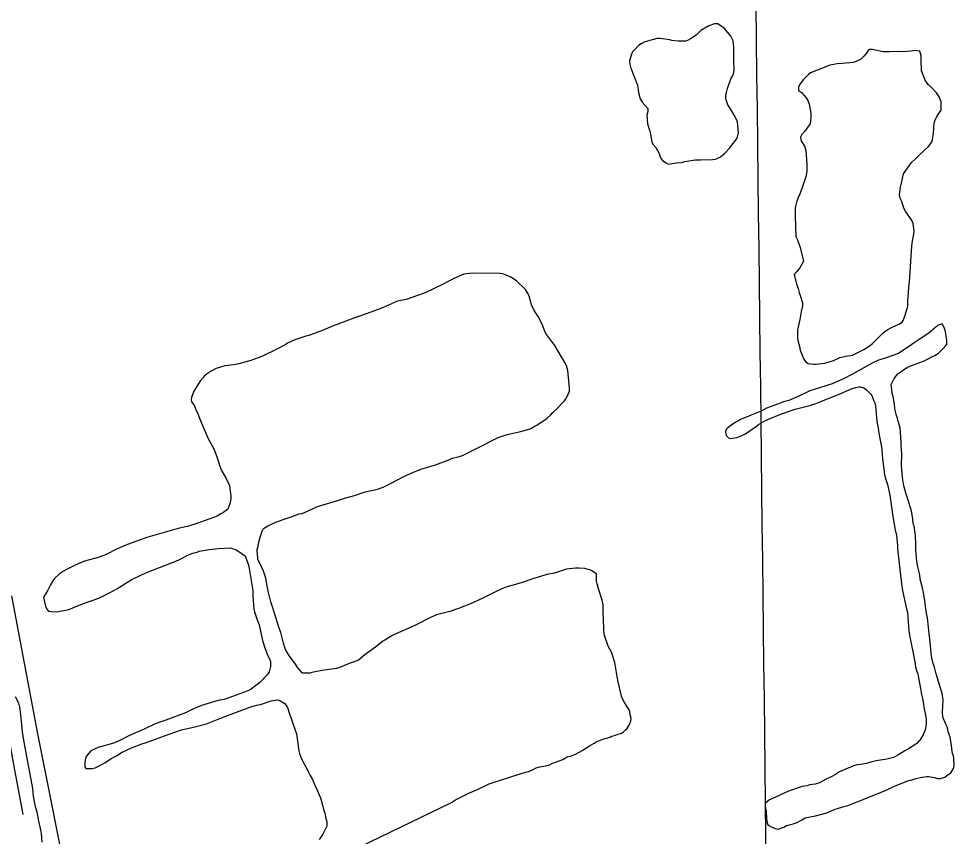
# Model space of a CAD drawing. Extents: x 3694830 to 3732949, y 415201 to 440970.
# Drawn here: x 3708495 to 3709773, y 431346 to 432463 of the extents above; entities that cross this region are included whole.
import ezdxf

# ---------------------------------------------------------------- set-up
doc = ezdxf.new("R2010")
doc.units = 0
for name, color, linetype in [('V-GRID-MAJR', 7, 'Continuous'), ('V-ROAD-CNTR', 7, 'Continuous'), ('V-SITE-VEGE', 7, 'Continuous'), ('V-TOPO-SHOR', 7, 'Continuous')]:
    doc.layers.add(name, color=color, linetype=linetype)

msp = doc.modelspace()

# ---------------------------------------------------------------- linework, layer by layer
at = {"layer": 'V-GRID-MAJR'}
msp.add_spline([(3709640.947, 420742.549), (3709569.5810000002, 426799.866), (3709498.1780000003, 432860.268), (3709426.776, 438920.675), (3709426.74, 438923.75200000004)], degree=3, dxfattribs=at)
at = {"layer": 'V-ROAD-CNTR'}
msp.add_lwpolyline([(3708482.2286922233, 431474.36315801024), (3708487.7800041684, 431444.4634947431), (3708500.680951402, 431376.0804304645)], dxfattribs=at)
at = {"layer": 'V-SITE-VEGE'}
msp.add_lwpolyline([(3709340.702, 432372.528), (3709342.011, 432362.384), (3709344.001, 432353.93), (3709347.024, 432349.521), (3709354.4220000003, 432340.702), (3709354.741, 432336.645), (3709353.369, 432331.582), (3709354.332, 432319.749), (3709357, 432311.291), (3709358.327, 432305.878), (3709359.974, 432295.39), (3709361.651, 432292.007), (3709365.346, 432287.26), (3709370.378, 432278.451), (3709370.707, 432276.422), (3709373.052, 432271.68), (3709374.734, 432269.647), (3709379.454, 432266.583), (3709382.821, 432264.879), (3709393.307, 432266.52400000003), (3709400.7430000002, 432267.169), (3709405.142, 432268.166), (3709419.347, 432270.468), (3709422.0530000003, 432270.79600000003), (3709426.784, 432270.775), (3709443.006, 432271.043), (3709447.065, 432271.70300000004), (3709451.126, 432273.374), (3709453.836, 432274.716), (3709459.603, 432279.76), (3709466.7320000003, 432287.163), (3709475.5670000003, 432298.618), (3709477.273, 432301.989), (3709478.647, 432307.391), (3709477.021, 432322.606), (3709473.6750000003, 432330.055), (3709467.631, 432340.219), (3709463.941, 432345.98), (3709461.272, 432353.764), (3709461.29, 432358.495), (3709461.985, 432362.54600000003), (3709463.359, 432367.951), (3709468.147, 432381.109), (3709469.509, 432383.468), (3709471.555, 432387.515), (3709472.589, 432392.58), (3709471.973, 432406.441), (3709472.049, 432424.351), (3709471.412, 432433.141), (3709468.059, 432439.575), (3709459.316, 432450.09), (3709450.219, 432456.211), (3709445.826, 432456.232), (3709438.042, 432453.897), (3709427.199, 432447.52400000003), (3709420.75, 432440.792), (3709412.9560000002, 432435.75800000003), (3709408.892, 432433.74700000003), (3709406.523, 432432.741), (3709396.045, 432432.786), (3709387.6010000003, 432433.837), (3709384.562, 432434.525), (3709371.3910000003, 432436.61), (3709366.9960000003, 432436.29000000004), (3709362.597, 432434.957), (3709360.568, 432434.62700000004), (3709354.139, 432432.629), (3709349.4020000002, 432431.295), (3709345.677, 432429.284), (3709341.947, 432426.935), (3709336.176, 432420.87700000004), (3709333.8000000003, 432418.18200000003), (3709331.752, 432413.797), (3709329.69, 432405.695), (3709329.68, 432402.992), (3709330.341, 432399.61100000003), (3709331.339, 432395.885)], close=True, dxfattribs=at)
for points in [[(3709703.823, 432251.342), (3709715.042, 432266.841), (3709719.793, 432271.55100000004), (3709725.9, 432277.26900000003), (3709738.4560000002, 432289.38300000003), (3709742.536, 432295.112), (3709743.56, 432297.811), (3709744.953, 432306.929), (3709745.323, 432314.363), (3709745.3340000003, 432317.066), (3709746.714, 432323.818), (3709750.1240000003, 432330.564), (3709755.2260000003, 432338.652), (3709755.275, 432349.805), (3709752.6, 432356.574), (3709749.2430000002, 432362.335), (3709742.1780000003, 432369.462), (3709737.463, 432373.538), (3709733.771, 432379.299), (3709728.757, 432392.162), (3709728.147, 432407.03500000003), (3709728.169, 432412.779), (3709726.506, 432418.87), (3709719.412, 432419.91500000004), (3709714.001, 432418.923), (3709704.198, 432418.291), (3709697.103, 432418.657), (3709684.936, 432418.37200000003), (3709681.895, 432418.385), (3709676.146, 432418.071), (3709661.628, 432421.17600000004), (3709657.573, 432421.193), (3709655.539, 432420.18700000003), (3709652.819, 432415.808), (3709649.762, 432412.102), (3709645.0100000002, 432407.727), (3709635.528, 432403.375)], [(3709635.528, 432403.375), (3709620.318, 432402.427), (3709613.215, 432401.782), (3709603.407, 432399.795), (3709597.99, 432397.452), (3709591.9, 432395.451), (3709576.667, 432389.43200000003), (3709573.953, 432387.079), (3709567.164, 432380.351), (3709562.7460000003, 432374.621), (3709560.7, 432370.574), (3709560.34, 432365.17), (3709564.3850000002, 432362.45), (3709570.774, 432355.325), (3709573.126, 432351.597), (3709575.131, 432346.518), (3709577.4450000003, 432334.343), (3709577.42, 432328.598), (3709576.3680000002, 432319.81200000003), (3709569.228, 432309.708), (3709565.153, 432304.995), (3709563.111, 432301.62200000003), (3709563.772, 432298.241), (3709564.774, 432295.531), (3709568.464, 432289.09500000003), (3709570.467, 432283.342), (3709572.077, 432264.748), (3709572.036, 432254.608), (3709570.3140000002, 432247.518), (3709568.599, 432241.782), (3709566.545, 432235.707), (3709562.1010000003, 432223.561), (3709561.077, 432221.199), (3709558.343, 432214.113), (3709555.9390000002, 432204.998), (3709555.892, 432194.184), (3709556.785, 432165.793), (3709559.132, 432161.389), (3709562.804, 432150.896), (3709567.117, 432131.954), (3709562.347, 432122.848), (3709558.271, 432118.134), (3709554.536, 432114.09500000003), (3709557.858, 432100.56200000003), (3709559.861, 432094.809), (3709561.528, 432089.39400000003), (3709563.864, 432082.625), (3709565.859, 432075.183), (3709566.181, 432071.126), (3709564.12, 432063.362), (3709562.384, 432052.555), (3709560.657, 432044.113), (3709558.941, 432038.374), (3709559.234, 432026.88300000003), (3709559.558, 432023.84), (3709561.8880000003, 432015.719), (3709562.881, 432010.64400000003), (3709566.222, 432001.506), (3709567.559, 431998.45900000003), (3709570.248, 431995.069), (3709573.617, 431992.35000000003), (3709581.3850000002, 431991.303), (3709583.751, 431991.293), (3709588.486, 431991.94800000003), (3709596.6, 431992.58900000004), (3709608.1070000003, 431996.59500000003), (3709612.507, 431998.266), (3709616.912, 432000.613), (3709627.396, 432002.598), (3709631.793, 432003.253), (3709634.5, 432003.919), (3709649.739, 432011.625), (3709655.498, 432014.98), (3709661.6010000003, 432019.686), (3709676.535, 432034.489), (3709682.636, 432038.86), (3709688.395, 432041.876), (3709697.54, 432046.23), (3709702.2830000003, 432048.913), (3709703.643, 432051.275), (3709706.375, 432058.36100000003), (3709709.809, 432070.849), (3709709.838, 432077.27), (3709710.54, 432083.35000000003), (3709711.269, 432095.851), (3709712.68, 432110.04000000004), (3709714.866, 432146.529), (3709715.924, 432157.001), (3709718.003, 432169.16000000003), (3709718.359, 432173.213), (3709717.389, 432183.692), (3709714.7060000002, 432188.435), (3709706.981, 432199.62200000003), (3709705.3030000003, 432202.67100000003), (3709703.966, 432206.056), (3709701.636, 432213.501), (3709699.288, 432218.242), (3709698.631, 432222.977), (3709700.028, 432233.108), (3709701.0640000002, 432238.853), (3709703.823, 432251.342)], [(3708864.909, 431592.199), (3708859.875, 431600.67), (3708858.8710000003, 431603.039), (3708856.536, 431610.146), (3708855.205, 431615.559), (3708853.219, 431624.693), (3708850.88, 431630.78500000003), (3708848.543, 431637.892), (3708841.879, 431659.88800000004), (3708839.542, 431666.656), (3708835.549, 431681.205), (3708833.245, 431695.748), (3708832.583, 431699.12700000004), (3708829.583, 431708.605), (3708826.5640000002, 431714.364), (3708821.878, 431724.86), (3708821.551, 431726.89), (3708820.576, 431736.358), (3708820.924, 431738.38300000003), (3708821.61, 431740.74700000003), (3708823.676, 431750.19800000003), (3708825.393, 431756.275), (3708826.083, 431759.314), (3708827.789, 431763.36100000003), (3708829.495, 431767.072), (3708831.528, 431768.41500000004), (3708835.254, 431770.42600000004), (3708846.09, 431775.45), (3708849.1350000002, 431776.451), (3708856.244, 431779.124), (3708867.073, 431782.79600000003), (3708878.2430000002, 431786.8), (3708881.964, 431787.46400000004), (3708885.35, 431788.80100000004), (3708902.281, 431796.501), (3708909.049, 431798.838), (3708911.079, 431799.168), (3708925.968, 431803.835), (3708931.043, 431805.164), (3708941.873, 431808.836), (3708953.716, 431812.164), (3708968.267, 431816.83400000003), (3708983.1520000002, 431820.15), (3708986.535, 431821.14900000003), (3708992.966, 431823.488), (3709002.788, 431828.178), (3709022.095, 431838.233), (3709031.237, 431842.588), (3709044.44, 431847.939), (3709064.404, 431853.938), (3709080.315, 431859.95300000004), (3709087.764, 431862.961), (3709095.542, 431864.618), (3709101.2970000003, 431866.621), (3709107.7320000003, 431869.635), (3709133.131, 431882.37), (3709140.2460000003, 431886.39400000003), (3709150.068, 431891.42), (3709162.25, 431895.088), (3709166.311, 431896.083), (3709178.824, 431898.733), (3709182.549, 431899.733), (3709193.713, 431903.063), (3709199.472, 431906.08), (3709202.859, 431908.09500000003), (3709217.095, 431917.831), (3709221.506, 431921.87), (3709224.9, 431925.235), (3709229.311, 431929.271), (3709240.174, 431940.715), (3709242.2120000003, 431943.07300000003), (3709243.916, 431946.446), (3709247.33, 431954.544), (3709247.35, 431959.272), (3709245.7430000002, 431978.204), (3709245.423, 431982.939), (3709243.4220000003, 431989.03), (3709242.419, 431991.401), (3709227.319, 432016.811), (3709215.223, 432033.422), (3709213.2120000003, 432037.485), (3709210.541, 432044.93200000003), (3709204.846, 432056.44800000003), (3709202.829, 432059.159), (3709199.134, 432064.583), (3709195.452, 432072.371), (3709192.791, 432082.859), (3709191.122, 432087.598), (3709187.43, 432093.359), (3709174.9760000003, 432105.239), (3709167.562, 432110.341), (3709157.781, 432114.43700000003), (3709152.714, 432115.473), (3709114.865, 432115.635), (3709110.808, 432115.316), (3709103.032, 432114.335), (3709089.486, 432108.309), (3709081.698, 432104.287), (3709074.923, 432100.93700000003), (3709050.202, 432088.876), (3709041.061, 432085.536)], [(3709041.061, 432085.536), (3709024.143, 432079.863), (3709012.639, 432077.544), (3708991.985, 432068.509), (3708977.43, 432062.825), (3708953.061, 432054.482), (3708923.611, 432043.115), (3708911.085, 432037.764), (3708891.453, 432030.75), (3708887.394, 432029.75200000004), (3708877.578, 432026.416), (3708872.163, 432024.749), (3708862.343, 432020.059), (3708859.971, 432018.38), (3708846.759, 432011.33900000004), (3708828.1350000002, 432002.295), (3708822.04, 431999.954), (3708812.2260000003, 431996.618), (3708795.645, 431991.956), (3708788.543, 431990.635), (3708776.708, 431988.99700000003), (3708764.866, 431985.667), (3708757.073, 431981.30700000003), (3708748.937, 431975.259), (3708747.579, 431973.574), (3708743.163, 431968.86100000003), (3708734.318, 431954.705), (3708730.9, 431945.934), (3708730.5500000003, 431942.892), (3708731.211, 431939.849), (3708734.906, 431934.42600000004), (3708736.579, 431930.363), (3708739.592, 431923.59), (3708741.93, 431917.49700000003), (3708747.9560000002, 431903.616), (3708751.97, 431893.79600000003), (3708754.313, 431888.719), (3708761.3540000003, 431875.847), (3708765.3680000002, 431866.029), (3708768.036, 431857.907), (3708769.699, 431851.816), (3708772.042, 431846.061), (3708778.416, 431835.219), (3708783.105, 431825.39900000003), (3708784.734, 431810.86), (3708784.719, 431807.481), (3708783.3370000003, 431800.38800000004), (3708780.603, 431793.304), (3708773.484, 431787.92600000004), (3708771.114, 431786.923), (3708766.031, 431783.902), (3708756.213, 431779.89), (3708735.565, 431772.882), (3708726.769, 431770.215), (3708712.9, 431766.893), (3708671.281, 431754.907), (3708643.524, 431744.886), (3708629.643, 431739.2), (3708614.401, 431731.154), (3708603.5700000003, 431727.146), (3708584.6240000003, 431722.157), (3708573.112, 431717.137), (3708560.92, 431711.106), (3708556.177, 431708.42100000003), (3708550.754, 431704.728), (3708543.969, 431698.675), (3708541.589, 431695.304), (3708538.183, 431689.911), (3708534.775, 431682.829), (3708531.034, 431676.765), (3708528.988, 431672.71400000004), (3708531.642, 431660.875), (3708533.313, 431656.816), (3708535.666, 431653.762), (3708539.043, 431653.41000000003), (3708547.153, 431653.037), (3708563.3880000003, 431656.007), (3708582.008, 431663.701), (3708604.348, 431671.717), (3708618.911, 431678.75200000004), (3708629.073, 431684.45300000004), (3708648.7260000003, 431696.536), (3708662.611, 431703.57300000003), (3708671.076, 431707.256), (3708703.573, 431719.95900000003), (3708707.973, 431721.293), (3708716.4390000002, 431725.313), (3708726.9390000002, 431730.673), (3708733.034, 431733.01300000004), (3708738.785, 431734.678), (3708741.492, 431735.68200000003), (3708755.019, 431737.988), (3708767.8680000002, 431739.62200000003), (3708784.095, 431740.231), (3708791.8570000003, 431737.83), (3708802.6410000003, 431731.027), (3708804.325, 431729.329), (3708808.333, 431718.159), (3708809.332, 431714.776), (3708814.6, 431682.309), (3708814.903, 431673.859)], [(3709744.56, 431582.356), (3709742.5670000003, 431590.139), (3709741.578, 431596.22500000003), (3709741.264, 431602.65), (3709739.313, 431619.554), (3709738.989, 431622.935), (3709738.35, 431632.061), (3709736.718, 431644.913), (3709735.72, 431648.97000000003), (3709734.727, 431654.047), (3709733.097, 431667.91000000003), (3709731.119, 431679.407), (3709729.464, 431687.525), (3709726.801, 431697.675), (3709726.1520000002, 431703.422), (3709723.4960000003, 431714.588), (3709722.1750000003, 431721.69), (3709720.893, 431737.916), (3709720.93, 431746.028), (3709720.299, 431757.184), (3709718.327, 431770.373), (3709717.325, 431773.418), (3709716.6780000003, 431780.179), (3709715.034, 431790.325), (3709710.034, 431806.905), (3709707.698, 431813.67600000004), (3709704.3680000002, 431825.18200000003), (3709703.051, 431833.29600000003), (3709702.072, 431841.75), (3709701.4450000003, 431853.243), (3709701.509, 431868.112), (3709700.89, 431881.295), (3709700.904, 431884.67600000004), (3709699.95, 431898.53500000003), (3709699.2970000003, 431903.946), (3709697.636, 431910.71), (3709696.3000000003, 431914.431), (3709695.637, 431917.479), (3709694.302, 431921.204), (3709692.313, 431930.33400000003), (3709691.664, 431936.759), (3709689.681, 431947.244), (3709688.684, 431951.304), (3709688.0330000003, 431957.052), (3709687.369, 431959.75800000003), (3709687.048, 431963.815), (3709691.14, 431971.908), (3709696.235, 431978.311), (3709705.3850000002, 431984.352), (3709709.113, 431986.701), (3709713.8540000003, 431989.04600000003), (3709721.302, 431992.055), (3709731.4560000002, 431995.393), (3709734.164, 431996.732), (3709738.5670000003, 431999.079), (3709742.632, 432001.428), (3709747.711, 432003.771), (3709752.119, 432006.794), (3709760.264, 432014.871), (3709762.983, 432018.576), (3709763.004, 432023.645), (3709761.691, 432032.777), (3709760.7, 432037.85000000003), (3709759.031, 432042.58900000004), (3709757.02, 432046.652), (3709752.62, 432045.319), (3709748.5530000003, 432042.29600000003), (3709742.108, 432036.916)], [(3709742.108, 432036.916), (3709738.715, 432033.55100000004), (3709726.855, 432026.166), (3709718.382, 432020.456), (3709712.279, 432016.09), (3709697.705, 432006.352), (3709691.951, 432004.011), (3709676.044, 431998.672), (3709669.615, 431996.67100000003), (3709660.471, 431992.317), (3709645.5670000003, 431984.268), (3709633.372, 431977.22500000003), (3709622.8710000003, 431971.86100000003), (3709609.666, 431965.83400000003), (3709606.281, 431964.499), (3709599.1720000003, 431962.162), (3709589.358, 431959.166), (3709575.823, 431954.82800000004), (3709572.435, 431953.153), (3709560.924, 431947.793), (3709547.378, 431941.768), (3709539.936, 431939.773), (3709533.165, 431937.099), (3709521.997, 431933.091), (3709516.916, 431931.08400000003), (3709509.468, 431927.39900000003), (3709495.586, 431921.712), (3709489.489, 431919.03500000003), (3709481.367, 431915.691), (3709471.203, 431909.991), (3709469.169, 431908.646), (3709463.7460000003, 431904.613), (3709461.708, 431902.256), (3709460.6780000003, 431898.881), (3709461.004, 431895.838), (3709461.671, 431893.808), (3709464.7, 431890.75200000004), (3709467.062, 431889.728), (3709476.19, 431891.041), (3709479.915, 431892.379), (3709487.364, 431895.727), (3709502.957, 431906.473), (3709506.008, 431908.826), (3709515.4930000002, 431914.532), (3709522.605, 431917.542), (3709539.8680000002, 431924.227), (3709549.008, 431927.567), (3709556.115, 431929.904), (3709572.353, 431933.889), (3709576.077, 431934.887), (3709584.197, 431937.555), (3709590.968, 431940.23), (3709607.896, 431947.257), (3709615.003, 431949.929), (3709633.963, 431957.96), (3709638.703, 431959.629), (3709642.762, 431960.286), (3709644.789, 431960.278), (3709649.852, 431958.906), (3709653.895, 431955.846), (3709659.279, 431950.417), (3709660.622, 431948.381), (3709662.961, 431942.288), (3709664.634, 431938.565), (3709665.632, 431934.506), (3709665.947, 431929.09500000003), (3709666.916, 431918.615), (3709667.5670000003, 431912.867), (3709669.218, 431903.735), (3709670.205, 431897.31), (3709674.168, 431875.66500000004), (3709674.807, 431867.213), (3709675.784, 431858.423), (3709678.073, 431840.83900000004), (3709679.069, 431836.439), (3709682.071, 431826.965), (3709685.387, 431812.418), (3709688.9930000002, 431786.38), (3709692.288, 431766.766), (3709694.2770000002, 431757.294), (3709695.571, 431744.109), (3709695.5530000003, 431739.039), (3709701.431, 431691.363), (3709702.7430000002, 431682.231), (3709707.7120000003, 431658.892), (3709709.373, 431652.126), (3709710.022, 431645.701), (3709711.292, 431626.771), (3709712.611, 431618.655), (3709714.259, 431609.523), (3709717.247, 431596.668), (3709719.562, 431584.492), (3709720.5470000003, 431577.728), (3709721.878, 431572.991), (3709723.5470000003, 431568.254), (3709724.211, 431565.54600000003), (3709725.1920000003, 431557.768), (3709727.1780000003, 431548.298), (3709728.495, 431540.18200000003), (3709729.822, 431534.431), (3709731.143, 431526.991)], [(3709086.091, 431392.537), (3709091.852, 431396.23), (3709098.964, 431399.916), (3709109.802, 431405.278), (3709122.67, 431410.63), (3709137.9050000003, 431418), (3709182.916, 431432.678), (3709191.376, 431435.007), (3709197.809, 431437.684), (3709201.8740000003, 431440.033), (3709206.611, 431441.364), (3709214.728, 431442.681), (3709220.14, 431444.01), (3709223.528, 431445.685), (3709238.421, 431451.028), (3709244.52, 431455.05700000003), (3709250.269, 431456.048), (3709255.688, 431458.389), (3709264.8340000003, 431463.419), (3709274.66, 431469.798), (3709281.435, 431473.487), (3709284.149, 431475.506), (3709293.287, 431478.846), (3709303.1010000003, 431481.843), (3709305.1350000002, 431483.186), (3709309.194, 431484.183), (3709312.579, 431485.183), (3709318.67, 431487.184), (3709320.703, 431488.527), (3709324.095, 431491.554), (3709325.793, 431493.238), (3709329.1920000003, 431497.954), (3709331.5840000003, 431504.027), (3709331.597, 431507.068), (3709330.605, 431512.143), (3709329.946, 431516.2), (3709329.282, 431518.905), (3709324.58, 431526.02400000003), (3709320.892, 431532.463), (3709318.549, 431537.878), (3709313.9, 431557.162), (3709312.917, 431564.60000000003), (3709309.282, 431583.54000000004), (3709304.948, 431597.753), (3709300.248, 431605.886), (3709294.913, 431622.129), (3709294.272, 431630.245), (3709293.35, 431651.876), (3709293.395, 431662.351), (3709292.41, 431669.116), (3709287.4050000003, 431684.34500000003), (3709285.406, 431691.11100000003), (3709284.411, 431694.837), (3709284.452, 431704.634), (3709279.061, 431708.71400000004), (3709276.026, 431710.07800000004), (3709268.6, 431712.136), (3709260.828, 431712.509), (3709255.759, 431712.867), (3709243.248, 431711.233), (3709239.5270000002, 431709.896), (3709227.005, 431705.89400000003), (3709216.52, 431703.911), (3709197.2320000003, 431697.911), (3709182.676, 431692.903), (3709173.878, 431690.237), (3709161.701, 431687.249), (3709155.268, 431684.57), (3709145.448, 431679.882), (3709139.011, 431676.53), (3709128.173, 431671.17), (3709112.262, 431664.139), (3709096.007, 431657.45), (3709083.826, 431653.447), (3709065.895, 431648.793), (3709057.431, 431645.11100000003), (3709039.142, 431635.72500000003), (3709032.0300000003, 431632.37700000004), (3709013.407, 431624.347), (3709004.941, 431620.326), (3709000.198, 431617.643), (3708995.114, 431614.28500000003), (3708992.4050000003, 431612.945), (3708982.23, 431604.54000000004), (3708970.366, 431596.141), (3708965.279, 431592.109), (3708959.174, 431587.065), (3708952.063, 431584.05), (3708946.313, 431582.387), (3708936.832, 431578.373), (3708929.048, 431575.364), (3708909.772, 431572.743), (3708902.332, 431571.424), (3708897.937, 431570.767), (3708895.2290000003, 431570.101), (3708893.2, 431569.098), (3708882.72, 431569.143), (3708876.332, 431576.604), (3708872.974, 431581.351), (3708868.272, 431588.468), (3708864.909, 431592.199)], [(3708814.903, 431673.859), (3708816.183, 431656.957), (3708817.1780000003, 431652.896), (3708820.848, 431642.066), (3708823.525, 431635.295), (3708828.164, 431613.98600000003), (3708828.829, 431611.276), (3708830.83, 431605.18700000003), (3708835.5100000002, 431593), (3708837.519, 431588.599), (3708838.856, 431585.215), (3708839.165, 431578.45300000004), (3708837.105, 431571.027), (3708834.3850000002, 431566.982), (3708824.201, 431556.212), (3708820.809, 431553.523), (3708810.9790000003, 431546.467), (3708802.176, 431542.789), (3708786.943, 431537.108), (3708775.776, 431533.438), (3708767.319, 431531.783), (3708744.648, 431525.123), (3708731.778, 431519.43200000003), (3708722.9760000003, 431515.07800000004), (3708695.898, 431505.053), (3708687.775, 431502.384), (3708680.664, 431499.373), (3708667.4590000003, 431493.01), (3708657.977, 431488.992), (3708655.269, 431487.991), (3708646.465, 431483.97500000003), (3708632.242, 431476.938), (3708625.807, 431473.925), (3708616.671, 431471.259), (3708606.521, 431468.598), (3708604.491, 431467.928), (3708599.412, 431465.923), (3708593.6550000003, 431463.245), (3708588.222, 431457.185), (3708586.522, 431454.489), (3708585.49, 431450.439), (3708585.133, 431446.04600000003), (3708585.453, 431441.313), (3708586.794, 431438.941), (3708595.242, 431438.906), (3708599.302, 431439.902), (3708603.705, 431441.911), (3708612.509, 431446.605), (3708621.326, 431452.65), (3708628.436, 431456.33900000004), (3708636.2290000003, 431461.037), (3708649.097, 431467.066), (3708663.3140000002, 431472.412), (3708668.055, 431474.081), (3708694.1180000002, 431483.77), (3708717.469, 431491.779), (3708735.397, 431495.759), (3708751.6380000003, 431500.082), (3708776.687, 431509.777), (3708811.892, 431523.145), (3708819.6750000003, 431525.477), (3708825.0870000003, 431526.466), (3708829.487, 431527.802), (3708839.978, 431531.474), (3708842.684, 431531.799), (3708848.095, 431532.789), (3708850.798, 431532.44), (3708858.5500000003, 431527.677), (3708862.2460000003, 431522.254), (3708864.577, 431514.809), (3708872.257, 431492.81), (3708874.596, 431486.379), (3708877.537, 431463.04600000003), (3708878.534, 431459.325), (3708881.2090000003, 431452.216), (3708889.923, 431435.619), (3708893.278, 431429.522), (3708896.294, 431423.76300000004), (3708899.639, 431415.977), (3708903.325, 431408.188), (3708905.33, 431403.109), (3708907.341, 431399.04600000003), (3708908.67, 431393.971), (3708910.669, 431387.202), (3708911.3310000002, 431383.483), (3708912.998, 431378.068), (3708914.6550000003, 431370.624), (3708915.988, 431366.227), (3708915.961, 431360.14400000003), (3708910.507, 431349.353), (3708908.808, 431346.656), (3708905.4080000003, 431341.94)], [(3709731.143, 431526.991), (3709731.798, 431522.256), (3709734.123, 431512.446), (3709734.77, 431506.021), (3709734.741, 431499.26300000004), (3709733.697, 431491.833), (3709730.627, 431485.087), (3709727.219, 431479.016), (3709726.197, 431476.99700000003), (3709724.503, 431475.64900000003), (3709722.128, 431473.294), (3709711.9620000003, 431466.91500000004), (3709705.863, 431463.224), (3709696.3740000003, 431457.183), (3709690.2770000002, 431454.168), (3709681.143, 431451.83900000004), (3709666.6, 431449.537), (3709660.85, 431447.87), (3709653.4050000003, 431445.876), (3709645.289, 431444.559), (3709640.216, 431443.903), (3709635.481, 431442.572), (3709632.092, 431440.897), (3709629.384, 431439.895), (3709627.015, 431438.892), (3709616.519, 431434.204), (3709611.098, 431430.847), (3709604.9990000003, 431427.495), (3709597.21, 431423.81), (3709589.082, 431419.452), (3709583.327, 431417.449), (3709575.8880000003, 431416.466), (3709571.827, 431415.131), (3709565.403, 431414.484), (3709546.788, 431408.141), (3709528.164, 431399.435), (3709520.715, 431396.087), (3709518.679, 431394.405), (3709514.948, 431391.042), (3709514.932, 431386.987), (3709516.255, 431380.561), (3709516.89, 431370.757), (3709517.213, 431367.71400000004), (3709517.875, 431363.995), (3709519.216, 431361.623), (3709525.284, 431358.217), (3709528.657, 431356.851), (3709532.37, 431355.821), (3709540.495, 431358.827), (3709544.22, 431360.841), (3709553.356, 431363.16500000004), (3709558.771, 431365.17), (3709565.208, 431368.86100000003), (3709569.613, 431371.545), (3709576.378, 431372.868), (3709583.818, 431374.189), (3709599.381, 431378.177), (3709610.555, 431383.199), (3709613.938, 431384.19800000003), (3709621.0470000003, 431386.53500000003), (3709627.813, 431388.534), (3709634.9220000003, 431391.206), (3709646.434, 431395.88800000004), (3709664.3740000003, 431402.909), (3709668.775, 431404.918), (3709679.267, 431408.928), (3709691.801, 431414.95900000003), (3709710.757, 431422.311), (3709714.139, 431422.973), (3709720.907, 431425.31), (3709727.336, 431426.635), (3709735.79, 431427.949), (3709738.1550000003, 431427.939), (3709746.259, 431426.553), (3709750.31, 431425.185), (3709754.703, 431425.164), (3709760.4560000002, 431427.169), (3709762.83, 431428.849), (3709768.595, 431433.217), (3709772.3370000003, 431438.943), (3709773.0270000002, 431442.66000000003), (3709773.377, 431445.364), (3709772.717, 431449.42100000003), (3709772.73, 431452.124), (3709772.072, 431456.183), (3709771.071, 431459.229), (3709770.407, 431462.27400000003), (3709769.4280000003, 431470.38800000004), (3709767.786, 431481.548), (3709765.113, 431488.994), (3709764.126, 431495.083), (3709762.451, 431498.468), (3709757.765, 431508.96400000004), (3709757.1180000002, 431515.727), (3709758.201, 431532.28500000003), (3709756.8910000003, 431542.08900000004), (3709754.554, 431548.51900000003), (3709751.22, 431559.009), (3709748.555, 431568.483), (3709746.2290000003, 431577.283), (3709744.56, 431582.356)], [(3708526.884, 431338.489), (3708525.9220000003, 431350.32), (3708525.594, 431353.025), (3708522.274, 431366.897), (3708519.9620000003, 431379.41000000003), (3708517.627, 431386.516), (3708515.323, 431401.059), (3708514.355, 431411.541), (3708512.04, 431423.716), (3708506.7460000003, 431450.436), (3708501.794, 431477.495), (3708500.154, 431488.99), (3708497.889, 431512.659), (3708496.242, 431522.805), (3708495.251, 431528.215), (3708490.557, 431537.022)], [(3708947.6720000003, 431325.726), (3709086.091, 431392.537)]]:
    msp.add_lwpolyline(points, dxfattribs=at)
at = {"layer": 'V-TOPO-SHOR'}
msp.add_lwpolyline([(3708485.035, 431674.654), (3708520.355, 431486.141), (3708564.772, 431264.974)], dxfattribs=at)

doc.saveas('drawing.dxf')
